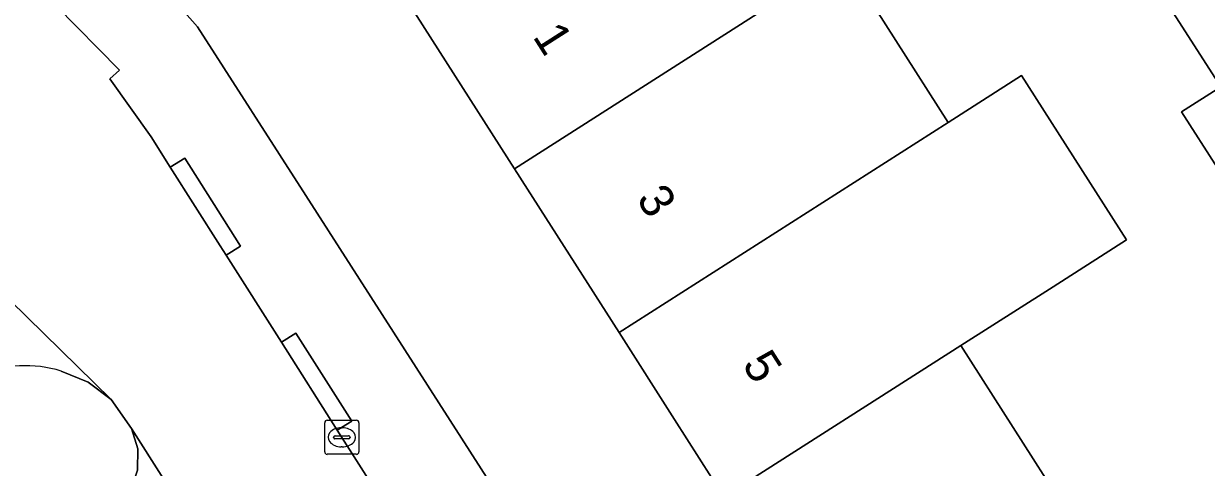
# Model space of a CAD drawing. Extents: x 158472 to 159562, y 388525 to 389606.
# Drawn here: x 159160.92 to 159195.57, y 389213.63 to 389226.63 of the extents above; entities that cross this region are included whole.
import ezdxf

# ---------------------------------------------------------------- set-up
doc = ezdxf.new("R2010")
doc.units = 0
for name, color, linetype in [('IMGEO_Erf', 7, 'Continuous'), ('IMGEO_Kolk', 7, 'Continuous'), ('IMGEO_Pand', 7, 'Continuous'), ('IMGEO_Pand_nummerreeks', 7, 'Continuous'), ('IMGEO_Parkeervlak_open', 7, 'Continuous'), ('IMGEO_Rijbaan_lokaal_open', 7, 'Continuous'), ('IMGEO_Voetpad_open', 7, 'Continuous')]:
    doc.layers.add(name, color=color, linetype=linetype)

msp = doc.modelspace()

# ---------------------------------------------------------------- linework, layer by layer
at = {"layer": 'IMGEO_Erf'}
for points in [[(159163.783, 389229.067), (159166.016, 389226.539), (159169.184, 389221.6), (159175.321, 389212.031), (159176.838, 389209.665), (159185.06, 389196.846), (159185.632, 389195.955), (159187.463, 389195.888), (159188.016, 389196.245), (159190.823, 389198.057), (159187.568, 389203.158), (159184.506, 389207.956), (159181.505, 389212.659), (159181.435, 389212.768), (159179.993, 389215.028), (159178.366, 389217.578), (159175.3, 389222.383), (159172.23, 389227.193)], [(159184.941, 389228.553), (159188.011, 389223.741), (159190.157, 389225.112), (159193.234, 389220.296), (159191.084, 389218.924), (159190.976, 389218.855), (159188.38, 389217.199), (159191.446, 389212.395), (159194.513, 389207.588), (159195.078, 389206.703), (159197.768, 389202.488)], [(159195.904, 389222.385), (159194.841, 389224.047), (159195.997, 389224.786), (159194.171, 389227.64)]]:
    msp.add_lwpolyline(points, dxfattribs=at)
at = {"layer": 'IMGEO_Kolk'}
for p, q in [((159169.742, 389214.085), (159169.742, 389214.937)), ((159169.817, 389215.011), (159170.669, 389215.011)), ((159170.23, 389214.791), (159170.255, 389214.791)), ((159170.743, 389214.937), (159170.743, 389214.085)), ((159170.001, 389214.505), (159170.001, 389214.517)), ((159170.439, 389214.468), (159170.041, 389214.468)), ((159170.044, 389214.554), (159170.442, 389214.554)), ((159170.485, 389214.517), (159170.485, 389214.505)), ((159170.669, 389214.011), (159169.817, 389214.011)), ((159170.253, 389214.231), (159170.228, 389214.231))]:
    msp.add_line(p, q, dxfattribs=at)
for points in [[(159169.742, 389214.085), (159169.742, 389214.937)], [(159169.817, 389215.011), (159170.669, 389215.011)], [(159170.743, 389214.937), (159170.743, 389214.085)], [(159170.669, 389214.011), (159169.817, 389214.011)]]:
    msp.add_lwpolyline(points, dxfattribs=at)
for centre, radius, start, end in [((159169.819, 389214.935), 0.0765, 91.552, 178.448), ((159169.819, 389214.935), 0.0765, 91.552, 178.448), ((159170.667, 389214.935), 0.0765, 1.552, 88.448), ((159170.667, 389214.935), 0.0765, 1.552, 88.448), ((159170.041, 389214.514), 0.0403, 85.8775, 175.7526), ((159170.038, 389214.504), 0.0366, 178.938, 274.7102), ((159170.442, 389214.511), 0.043, 264.8664, 352.4533), ((159170.446, 389214.516), 0.0386, 1.7309, 96.639), ((159169.819, 389214.087), 0.0765, 181.552, 268.448), ((159169.819, 389214.087), 0.0765, 181.552, 268.448), ((159170.667, 389214.087), 0.0765, 271.552, 358.448), ((159170.667, 389214.087), 0.0765, 271.552, 358.448)]:
    msp.add_arc(centre, radius, start, end, dxfattribs=at)
for centre, major_axis, ratio, start_param, end_param in [((159170.229, 389214.511), (-0.387, 0.002), 0.722429, 4.712389, 7.853982), ((159170.254, 389214.511), (-0.39, 0.002), 0.717154, 1.570796, 4.712389)]:
    msp.add_ellipse(centre, major_axis=major_axis, ratio=ratio, start_param=start_param, end_param=end_param, dxfattribs=at)
at = {"layer": 'IMGEO_Pand'}
for points in [[(159184.941, 389228.553), (159185.215, 389228.732), (159182.141, 389233.55), (159181.855, 389233.341), (159179.1, 389231.56), (159178.813, 389231.377), (159172.23, 389227.193), (159175.3, 389222.383), (159182.17, 389226.77)], [(159178.366, 389217.578), (159188.011, 389223.741), (159184.941, 389228.553), (159182.17, 389226.77), (159175.3, 389222.383)], [(159197.275, 389222.874), (159198.991, 389223.969), (159195.928, 389228.759), (159194.171, 389227.64), (159195.997, 389224.786), (159194.841, 389224.047), (159195.904, 389222.385), (159197.099, 389223.149)], [(159190.157, 389225.112), (159188.011, 389223.741), (159178.366, 389217.578), (159179.993, 389215.028), (159181.435, 389212.768), (159188.38, 389217.199), (159190.976, 389218.855), (159191.084, 389218.924), (159193.234, 389220.296)], [(159191.446, 389212.395), (159188.38, 389217.199), (159181.435, 389212.768), (159181.505, 389212.659), (159184.506, 389207.956)]]:
    msp.add_lwpolyline(points, close=True, dxfattribs=at)
at = {"layer": 'IMGEO_Parkeervlak_open'}
for points in [[(159164.078, 389214.769), (159164.266, 389214.177), (159164.257, 389213.544), (159164.051, 389212.946)], [(159178.053, 389192.773), (159164.078, 389214.769)]]:
    msp.add_lwpolyline(points, dxfattribs=at)
at = {"layer": 'IMGEO_Rijbaan_lokaal_open'}
for points in [[(159181.854, 389196.208), (159180.673, 389198.07), (159178.944, 389200.794), (159177.429, 389203.183), (159175.723, 389205.871), (159174.123, 389208.392), (159172.504, 389210.944), (159170.11, 389214.716), (159168.472, 389217.298), (159166.852, 389219.852), (159166.678, 389220.126), (159165.218, 389222.426), (159164.655, 389223.314), (159163.447, 389225.021), (159163.734, 389225.269), (159159.984, 389229.07), (159159.642, 389228.893), (159155.096, 389223.833), (159163.483, 389215.615), (159164.078, 389214.769), (159178.053, 389192.773), (159178.274, 389192.424), (159178.536, 389192.158)], [(159162.021, 389216.451), (159162.807, 389216.13), (159163.483, 389215.615), (159155.096, 389223.833)]]:
    msp.add_lwpolyline(points, dxfattribs=at)
msp.add_arc((159160.969, 389213.034), 3.575, 72.8937, 112.6262, dxfattribs=at)
at = {"layer": 'IMGEO_Voetpad_open'}
for points in [[(159159.334, 389308.772), (159200.934, 389269.362), (159216.237, 389250), (159224.966, 389238.955), (159233.498, 389225.39), (159227.35, 389221.435), (159220.412, 389217.002), (159212.451, 389211.9), (159209.735, 389210.165), (159208.428, 389209.355), (159205.734, 389207.633), (159197.768, 389202.488), (159190.823, 389198.057), (159188.016, 389196.245), (159187.463, 389195.888), (159185.632, 389195.955), (159185.06, 389196.846), (159176.838, 389209.665), (159175.321, 389212.031), (159169.184, 389221.6), (159166.016, 389226.539), (159163.783, 389229.067), (159142.406, 389249.076)], [(159159.984, 389229.07), (159163.734, 389225.269), (159163.447, 389225.021), (159164.655, 389223.314), (159165.218, 389222.426), (159165.642, 389222.69), (159167.109, 389220.379), (159167.276, 389220.116), (159166.852, 389219.852), (159168.472, 389217.298), (159168.896, 389217.562), (159170.534, 389214.98), (159170.11, 389214.716), (159172.504, 389210.944)], [(159164.078, 389214.769), (159163.483, 389215.615), (159162.807, 389216.13), (159162.021, 389216.451)], [(159164.051, 389212.946), (159164.257, 389213.544), (159164.266, 389214.177), (159164.078, 389214.769)]]:
    msp.add_lwpolyline(points, dxfattribs=at)
for points in [[(159165.218, 389222.426), (159166.678, 389220.126), (159166.852, 389219.852), (159167.276, 389220.116), (159167.109, 389220.379), (159165.642, 389222.69)], [(159168.472, 389217.298), (159170.11, 389214.716), (159170.534, 389214.98), (159168.896, 389217.562)]]:
    msp.add_lwpolyline(points, close=True, dxfattribs=at)
msp.add_arc((159160.969, 389213.034), 3.575, 72.8937, 112.6262, dxfattribs=at)

# ---------------------------------------------------------------- texts
at = {"layer": 'IMGEO_Pand_nummerreeks'}
for s, rotation, p in [('1', 302.5438, (159175.816, 389226.257)), ('3', 302.5433, (159178.854, 389221.497)), ('5', 302.5438, (159181.953, 389216.641))]:
    msp.add_text(s, height=1, rotation=rotation, dxfattribs=at).set_placement(p)

doc.saveas('drawing.dxf')
